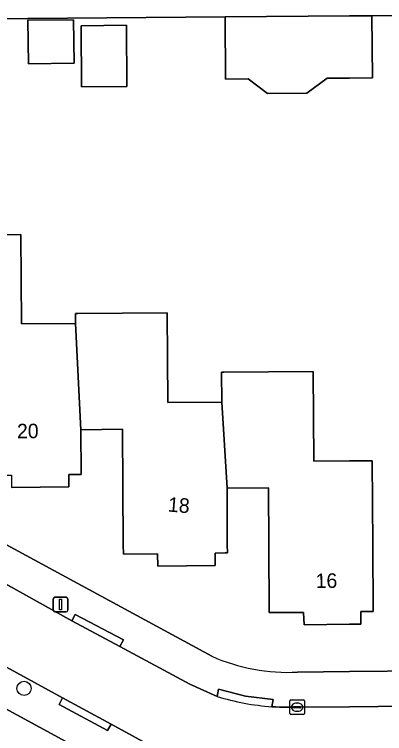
# Model space of a CAD drawing. Extents: x 157320 to 158835, y 386650 to 388491.
# Drawn here: x 157976.94 to 158002.4, y 387487 to 387536.51 of the extents above; entities that cross this region are included whole.
import ezdxf

# ---------------------------------------------------------------- set-up
doc = ezdxf.new("R2010")
doc.units = 0
for name, color, linetype in [('IMGEO_Boom', 7, 'Continuous'), ('IMGEO_Erf', 7, 'Continuous'), ('IMGEO_Kolk', 7, 'Continuous'), ('IMGEO_Lichtmast', 7, 'Continuous'), ('IMGEO_Pand', 7, 'Continuous'), ('IMGEO_Pand_nummerreeks', 7, 'Continuous'), ('IMGEO_Rijbaan_lokaal_open', 7, 'Continuous'), ('IMGEO_Voetpad_open', 7, 'Continuous')]:
    doc.layers.add(name, color=color, linetype=linetype)

msp = doc.modelspace()

# ---------------------------------------------------------------- linework, layer by layer
at = {"layer": 'IMGEO_Boom'}
msp.add_circle((157977.607, 387490.113), 0.489, dxfattribs=at)
at = {"layer": 'IMGEO_Erf'}
for points in [[(158026.935, 387481.506), (158026.142, 387481.499), (158021.016, 387481.457), (158000, 387481.305), (157990.079, 387481.233), (157962.562, 387496.218), (157955.633, 387500), (157931.114, 387513.382), (157930.704, 387563.922)], [(158003.348, 387536.429), (158001.528, 387536.414), (158001.563, 387532.133), (158000, 387532.12), (157998.449, 387532.108), (157997.048, 387531.09), (157994.354, 387531.068), (157993.016, 387532.064), (157991.463, 387532.051), (157991.428, 387536.332), (157945.294, 387535.957), (157945.392, 387516.844), (157976.397, 387500), (157990.513, 387492.331)], [(157974.737, 387521.331), (157977.396, 387521.351), (157977.442, 387515.202), (157981.141, 387515.229), (157981.136, 387515.909), (157981.296, 387515.91), (157987.456, 387515.955), (157987.501, 387509.796), (157991.201, 387509.823), (157991.186, 387511.873), (157991.346, 387511.874), (157997.485, 387511.92), (157997.53, 387505.75), (158000, 387505.768), (158001.55, 387505.78), (158001.589, 387500), (158001.62, 387495.401), (158000.763, 387495.396), (158000.768, 387494.539), (158000, 387494.528), (157996.876, 387494.484), (157996.815, 387495.333), (157994.473, 387495.338), (157994.448, 387500), (157994.427, 387503.92), (157991.566, 387503.905), (157991.587, 387500), (157991.59, 387499.438), (157991.43, 387499.435), (157990.741, 387499.424), (157990.742, 387498.577), (157986.804, 387498.538), (157986.796, 387499.387), (157984.438, 387499.364), (157984.433, 387500), (157984.368, 387507.946), (157981.514, 387507.922), (157981.539, 387504.838), (157981.379, 387504.837), (157980.688, 387504.831), (157980.695, 387503.98), (157976.755, 387503.946)], [(157996.421, 387491.235), (158000, 387491.267), (158005.193, 387491.314), (158006.465, 387492.499), (158021.396, 387492.61), (158022.597, 387491.479)]]:
    msp.add_lwpolyline(points, dxfattribs=at)
for points in [[(157977.91, 387533.112), (157977.878, 387536.112), (157981.02, 387536.145), (157981.052, 387533.145)], [(157984.685, 387531.55), (157981.565, 387531.528), (157981.525, 387535.728), (157984.645, 387535.758)]]:
    msp.add_lwpolyline(points, close=True, dxfattribs=at)
msp.add_arc((157995.76, 387504.144), 12.926, 246.0498, 272.9312, dxfattribs=at)
at = {"layer": 'IMGEO_Kolk'}
for p, q in [((157995.963, 387489.32), (157996.815, 387489.32)), ((157995.888, 387488.394), (157995.888, 387489.246)), ((157996.147, 387488.814), (157996.147, 387488.826)), ((157996.585, 387488.777), (157996.187, 387488.777)), ((157996.19, 387488.863), (157996.588, 387488.863)), ((157996.376, 387489.1), (157996.401, 387489.1)), ((157996.631, 387488.826), (157996.631, 387488.814)), ((157996.889, 387489.246), (157996.889, 387488.394)), ((157996.815, 387488.32), (157995.963, 387488.32)), ((157996.399, 387488.54), (157996.374, 387488.54))]:
    msp.add_line(p, q, dxfattribs=at)
for points in [[(157995.963, 387489.32), (157996.815, 387489.32)], [(157995.888, 387488.394), (157995.888, 387489.246)], [(157996.889, 387489.246), (157996.889, 387488.394)], [(157996.815, 387488.32), (157995.963, 387488.32)]]:
    msp.add_lwpolyline(points, dxfattribs=at)
for centre, radius, start, end in [((157995.965, 387489.244), 0.0765, 91.552, 178.448), ((157995.965, 387489.244), 0.0765, 91.552, 178.448), ((157996.813, 387489.244), 0.0765, 1.552, 88.448), ((157996.813, 387489.244), 0.0765, 1.552, 88.448), ((157996.187, 387488.823), 0.0403, 85.8775, 175.7526), ((157996.184, 387488.813), 0.0366, 178.938, 274.7102), ((157996.588, 387488.82), 0.043, 264.8664, 352.4533), ((157996.592, 387488.825), 0.0386, 1.7309, 96.639), ((157995.965, 387488.396), 0.0765, 181.552, 268.448), ((157995.965, 387488.396), 0.0765, 181.552, 268.448), ((157996.813, 387488.396), 0.0765, 271.552, 358.448), ((157996.813, 387488.396), 0.0765, 271.552, 358.448)]:
    msp.add_arc(centre, radius, start, end, dxfattribs=at)
for centre, major_axis, ratio, start_param, end_param in [((157996.375, 387488.82), (-0.387, 0.002), 0.722429, 4.712389, 7.853982), ((157996.4, 387488.82), (-0.39, 0.002), 0.717154, 1.570796, 4.712389)]:
    msp.add_ellipse(centre, major_axis=major_axis, ratio=ratio, start_param=start_param, end_param=end_param, dxfattribs=at)
at = {"layer": 'IMGEO_Lichtmast'}
for p, q in [((157979.62, 387495.487), (157979.62, 387496.287)), ((157979.62, 387496.287), (157979.62, 387495.487)), ((157979.72, 387496.387), (157980.51, 387496.387)), ((157980.51, 387496.387), (157979.72, 387496.387)), ((157980.61, 387496.287), (157980.61, 387495.487)), ((157980.61, 387495.487), (157980.61, 387496.287)), ((157980.51, 387495.387), (157979.72, 387495.387)), ((157979.72, 387495.387), (157980.51, 387495.387))]:
    msp.add_line(p, q, dxfattribs=at)
msp.add_lwpolyline([(157980.04, 387496.262), (157980.19, 387496.262), (157980.19, 387495.512), (157980.04, 387495.512), (157980.04, 387496.262)], dxfattribs=at)
for centre, start, end in [((157979.72, 387496.287), 90, 180), ((157979.72, 387496.287), 90, 180), ((157980.51, 387496.287), 0, 90), ((157980.51, 387496.287), 360, 90), ((157979.72, 387495.487), 180, 270), ((157979.72, 387495.487), 180, 270), ((157980.51, 387495.487), 270, 0), ((157980.51, 387495.487), 270, 0)]:
    msp.add_arc(centre, 0.1, start, end, dxfattribs=at)
at = {"layer": 'IMGEO_Pand'}
for points in [[(157991.428, 387536.332), (157991.463, 387532.051), (157993.016, 387532.064), (157994.354, 387531.068), (157997.048, 387531.09), (157998.449, 387532.108), (158000, 387532.12), (158001.563, 387532.133), (158001.528, 387536.414), (158000, 387536.402)], [(157977.91, 387533.112), (157981.052, 387533.145), (157981.02, 387536.145), (157977.878, 387536.112)], [(157984.645, 387535.758), (157981.525, 387535.728), (157981.565, 387531.528), (157984.685, 387531.55)], [(157981.141, 387515.229), (157977.442, 387515.202), (157977.396, 387521.351), (157974.737, 387521.331), (157974.692, 387527.331), (157971.192, 387527.305), (157971.237, 387521.305), (157971.488, 387511.554), (157974.336, 387511.593), (157974.396, 387504.783), (157976.75, 387504.797), (157976.755, 387503.946), (157980.695, 387503.98), (157980.688, 387504.831), (157981.379, 387504.837), (157981.539, 387504.838), (157981.514, 387507.922)], [(157981.141, 387515.229), (157981.514, 387507.922), (157984.368, 387507.946), (157984.433, 387500), (157984.438, 387499.364), (157986.796, 387499.387), (157986.804, 387498.538), (157990.742, 387498.577), (157990.741, 387499.424), (157991.43, 387499.435), (157991.59, 387499.438), (157991.587, 387500), (157991.566, 387503.905), (157991.201, 387509.823), (157987.501, 387509.796), (157987.456, 387515.955), (157981.296, 387515.91), (157981.136, 387515.909)], [(157991.566, 387503.905), (157994.427, 387503.92), (157994.448, 387500), (157994.473, 387495.338), (157996.815, 387495.333), (157996.876, 387494.484), (158000, 387494.528), (158000.768, 387494.539), (158000.763, 387495.396), (158001.62, 387495.401), (158001.589, 387500), (158001.55, 387505.78), (158000, 387505.768), (157997.53, 387505.75), (157997.485, 387511.92), (157991.346, 387511.874), (157991.186, 387511.873), (157991.201, 387509.823)]]:
    msp.add_lwpolyline(points, close=True, dxfattribs=at)
at = {"layer": 'IMGEO_Rijbaan_lokaal_open'}
for points in [[(157990.885, 387489.566), (157989.006, 387490.399), (157984.205, 387493.005), (157980.884, 387494.76), (157976.337, 387497.311)], [(157975.173, 387492.232), (157980.263, 387489.452), (157983.59, 387487.659), (157987.998, 387485.249)], [(158022.23, 387489.01), (158003.955, 387488.879), (158000, 387488.848), (157996.385, 387488.819), (157995.182, 387488.82), (157994.917, 387488.834), (157994.654, 387488.852)]]:
    msp.add_lwpolyline(points, dxfattribs=at)
msp.add_arc((157995.787, 387505.138), 16.325, 252.5259, 266.0201, dxfattribs=at)
at = {"layer": 'IMGEO_Voetpad_open'}
for points in [[(157933.051, 387590.471), (157933.016, 387592.871), (157929.973, 387592.849), (157930.223, 387563.93), (157930.704, 387563.922), (157931.114, 387513.382), (157955.633, 387500), (157962.562, 387496.218), (157990.079, 387481.233), (158000, 387481.305), (158021.016, 387481.457), (158026.142, 387481.499), (158030.416, 387487.431), (158030.363, 387487.549)], [(158019.271, 387560.48), (157968.192, 387560.166), (157968.223, 387555.677), (157968.253, 387551.287), (157968.254, 387551.127), (157968.291, 387545.671), (157968.35, 387539.142), (157955.659, 387539.062), (157945.278, 387538.997), (157945.294, 387535.957), (157991.428, 387536.332), (158000, 387536.402), (158001.528, 387536.414), (158003.348, 387536.429)], [(157987.998, 387485.249), (157983.59, 387487.659), (157983.353, 387487.219), (157980.026, 387489.012), (157980.263, 387489.452), (157975.173, 387492.232), (157974.116, 387492.835), (157973.878, 387492.396), (157970.543, 387494.202), (157970.781, 387494.641), (157964.004, 387498.35), (157963.767, 387497.911), (157959.906, 387500), (157958.492, 387500.765), (157958.729, 387501.204), (157951.973, 387504.901), (157951.733, 387504.462), (157948.436, 387506.267), (157948.676, 387506.705), (157942.132, 387510.273), (157941.891, 387509.836), (157938.557, 387511.68), (157938.798, 387512.117)], [(157990.513, 387492.331), (157976.397, 387500)], [(157976.337, 387497.311), (157980.884, 387494.76), (157981.117, 387495.202), (157984.438, 387493.447), (157984.205, 387493.005), (157989.006, 387490.399), (157990.885, 387489.566), (157990.979, 387490.061), (157992.842, 387489.589), (157994.748, 387489.347), (157994.654, 387488.852), (157994.917, 387488.834), (157995.182, 387488.82), (157996.385, 387488.819), (158000, 387488.848), (158003.955, 387488.879)], [(158022.597, 387491.479), (158021.396, 387492.61), (158006.465, 387492.499), (158005.193, 387491.314), (158000, 387491.267), (157996.421, 387491.235)], [(157994.654, 387488.852), (157994.748, 387489.347), (157992.842, 387489.589), (157990.979, 387490.061), (157990.885, 387489.566)]]:
    msp.add_lwpolyline(points, dxfattribs=at)
for points in [[(157980.884, 387494.76), (157984.205, 387493.005), (157984.438, 387493.447), (157981.117, 387495.202)], [(157980.263, 387489.452), (157980.026, 387489.012), (157983.353, 387487.219), (157983.59, 387487.659)]]:
    msp.add_lwpolyline(points, close=True, dxfattribs=at)
for centre, radius, start, end in [((157995.76, 387504.144), 12.926, 246.0498, 272.9312), ((157995.787, 387505.138), 16.325, 252.5259, 266.0201)]:
    msp.add_arc(centre, radius, start, end, dxfattribs=at)

# ---------------------------------------------------------------- texts
at = {"layer": 'IMGEO_Pand_nummerreeks'}
for s, rotation, p in [('20', 0.4412, (157977.125, 387507.324)), ('18', 355.5102, (157987.478, 387502.288)), ('16', 0.8069, (157997.667, 387497.016))]:
    msp.add_text(s, height=1, rotation=rotation, dxfattribs=at).set_placement(p)

doc.saveas('drawing.dxf')
